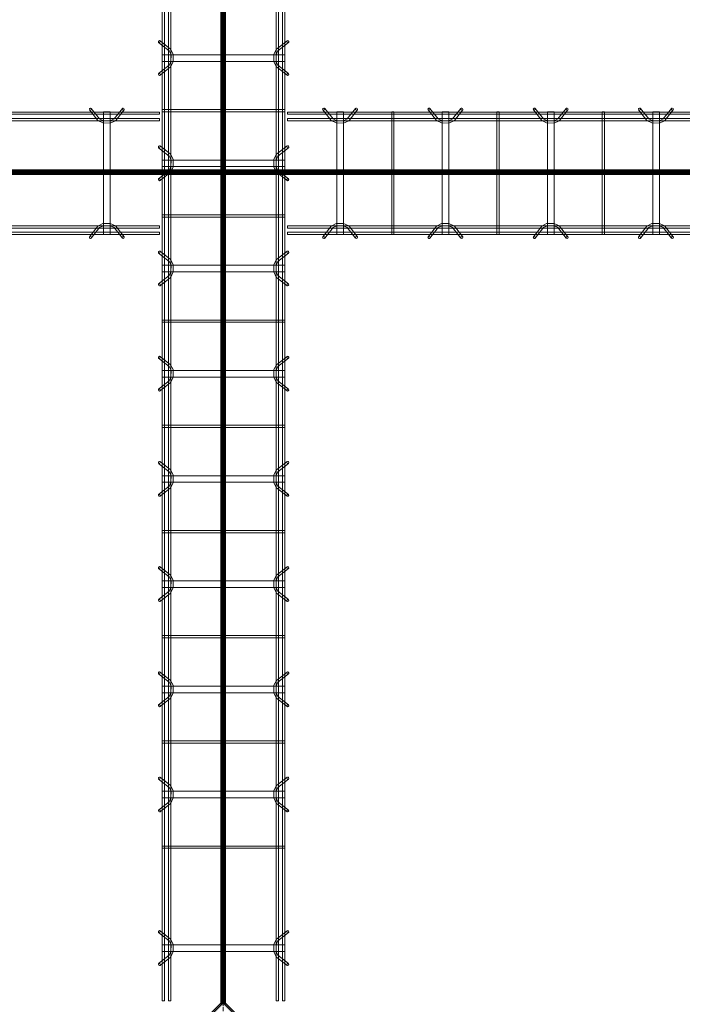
# Model space of a CAD drawing. Header units: inches. Extents: x -4136 to 1945, y -6639 to 12387.
# Tile 547 of 656: x -2197 to -2121, y 11867 to 11980. Entities that reach past the tile are written whole.
import ezdxf

# ---------------------------------------------------------------- set-up
doc = ezdxf.new("R2010")
doc.units = ezdxf.units.IN
doc.header["$MEASUREMENT"] = 0
doc.linetypes.add('Línea de rejilla', pattern=[0.875, 0.5, -0.125, 0.125, -0.125])
for name, color, linetype, lineweight in [('A-FLOR', 7, 'Continuous', 9), ('A-GENM', 7, 'Continuous', 9), ('S-BEAM', 7, 'Continuous', 9), ('S-GRID', 7, 'Continuous', 9)]:
    doc.layers.add(name, color=color, linetype=linetype, lineweight=lineweight)

# ---------------------------------------------------------------- blocks, each defined once
blk = doc.blocks.new('Dowel bar assembly - Dowel bar assembly-673506-SLAB ON GROUND JOINTS')
at = {"layer": 'S-BEAM', "color": 253, "true_color": 0xaaaaaa}
for p, q in [((101.18, 1.19), (100.23, 2.39)), ((103.76, 2.39), (102.81, 1.19)), ((113.18, 1.19), (112.23, 2.39)), ((115.76, 2.39), (114.81, 1.19)), ((125.18, 1.19), (124.23, 2.39)), ((127.76, 2.39), (126.81, 1.19)), ((137.18, 1.19), (136.23, 2.39)), ((139.76, 2.39), (138.81, 1.19)), ((149.18, 1.19), (148.23, 2.39)), ((151.76, 2.39), (150.81, 1.19)), ((161.18, 1.19), (160.23, 2.39)), ((163.76, 2.39), (162.81, 1.19)), ((173.18, 1.19), (172.23, 2.39)), ((175.76, 2.39), (174.81, 1.19)), ((185.18, 1.19), (184.23, 2.39)), ((187.76, 2.39), (186.81, 1.19)), ((202.69, 1.19), (201.75, 2.39)), ((205.28, 2.39), (204.33, 1.19)), ((209.52, 1.98), (0, 1.98)), ((0, 1.72), (209.52, 1.72)), ((209.52, 1.25), (0, 1.25)), ((100.02, 2.23), (100.97, 1.03)), ((101.63, 1.99), (101.63, -12.01)), ((102.38, 1.99), (101.63, 1.99)), ((101.63, 1.99), (102.38, 1.99)), ((102.38, -12.01), (102.38, 1.99)), ((103.01, 1.03), (103.96, 2.23)), ((107.87, 1.99), (107.87, -12.01)), ((108.13, 1.99), (107.87, 1.99)), ((107.87, 1.99), (108.13, 1.99)), ((108.13, -12.01), (108.13, 1.99)), ((112.02, 2.23), (112.97, 1.03)), ((113.63, 1.99), (113.63, -12.01)), ((114.38, 1.99), (113.63, 1.99)), ((113.63, 1.99), (114.38, 1.99)), ((114.38, -12.01), (114.38, 1.99)), ((115.01, 1.03), (115.96, 2.23)), ((119.87, 1.99), (119.87, -12.01)), ((120.13, 1.99), (119.87, 1.99)), ((119.87, 1.99), (120.13, 1.99)), ((120.13, -12.01), (120.13, 1.99)), ((124.02, 2.23), (124.97, 1.03)), ((125.63, 1.99), (125.63, -12.01)), ((126.38, 1.99), (125.63, 1.99)), ((125.63, 1.99), (126.38, 1.99)), ((126.38, -12.01), (126.38, 1.99)), ((127.01, 1.03), (127.96, 2.23)), ((131.87, 1.99), (131.87, -12.01)), ((132.13, 1.99), (131.87, 1.99)), ((131.87, 1.99), (132.13, 1.99)), ((132.13, -12.01), (132.13, 1.99)), ((136.02, 2.23), (136.97, 1.03)), ((137.63, 1.99), (137.63, -12.01)), ((138.38, 1.99), (137.63, 1.99)), ((137.63, 1.99), (138.38, 1.99)), ((138.38, -12.01), (138.38, 1.99)), ((139.01, 1.03), (139.96, 2.23)), ((143.87, 1.99), (143.87, -12.01)), ((144.13, 1.99), (143.87, 1.99)), ((143.87, 1.99), (144.13, 1.99)), ((144.13, -12.01), (144.13, 1.99)), ((148.02, 2.23), (148.97, 1.03)), ((149.63, 1.99), (149.63, -12.01)), ((150.38, 1.99), (149.63, 1.99)), ((149.63, 1.99), (150.38, 1.99)), ((150.38, -12.01), (150.38, 1.99)), ((151.01, 1.03), (151.96, 2.23)), ((155.87, 1.99), (155.87, -12.01)), ((156.13, 1.99), (155.87, 1.99)), ((155.87, 1.99), (156.13, 1.99)), ((156.13, -12.01), (156.13, 1.99)), ((160.02, 2.23), (160.97, 1.03)), ((161.63, 1.99), (161.63, -12.01)), ((162.38, 1.99), (161.63, 1.99)), ((161.63, 1.99), (162.38, 1.99)), ((162.38, -12.01), (162.38, 1.99)), ((163.01, 1.03), (163.96, 2.23)), ((167.87, 1.99), (167.87, -12.01)), ((168.13, 1.99), (167.87, 1.99)), ((167.87, 1.99), (168.13, 1.99)), ((168.13, -12.01), (168.13, 1.99)), ((172.02, 2.23), (172.97, 1.03)), ((173.63, 1.99), (173.63, -12.01)), ((174.38, 1.99), (173.63, 1.99)), ((173.63, 1.99), (174.38, 1.99)), ((174.38, -12.01), (174.38, 1.99)), ((175.01, 1.03), (175.96, 2.23)), ((179.87, 1.99), (179.87, -12.01)), ((180.13, 1.99), (179.87, 1.99)), ((179.87, 1.99), (180.13, 1.99)), ((180.13, -12.01), (180.13, 1.99)), ((184.02, 2.23), (184.97, 1.03)), ((185.63, 1.99), (185.63, -12.01)), ((186.38, 1.99), (185.63, 1.99)), ((185.63, 1.99), (186.38, 1.99)), ((186.38, -12.01), (186.38, 1.99)), ((187.01, 1.03), (187.96, 2.23)), ((191.87, 1.99), (191.87, -12.01)), ((192.13, 1.99), (191.87, 1.99)), ((191.87, 1.99), (192.13, 1.99)), ((192.13, -12.01), (192.13, 1.99)), ((201.54, 2.23), (202.49, 1.03)), ((203.14, 1.99), (203.14, -12.01)), ((203.89, 1.99), (203.14, 1.99)), ((203.14, 1.99), (203.89, 1.99)), ((203.89, -12.01), (203.89, 1.99)), ((204.53, 1.03), (205.48, 2.23)), ((209.52, 1.98), (209.52, 1.72)), ((209.52, 1.72), (209.52, 1.98)), ((209.52, 0.99), (209.52, 1.25)), ((209.52, 1.25), (209.52, 0.99)), ((0, 0.99), (209.52, 0.99)), ((209.52, -11.01), (0, -11.01)), ((100.97, -11.05), (100.02, -12.25)), ((100.23, -12.41), (101.18, -11.21)), ((102.81, -11.21), (103.76, -12.41)), ((103.96, -12.25), (103.01, -11.05)), ((112.97, -11.05), (112.02, -12.25)), ((112.23, -12.41), (113.18, -11.21)), ((114.81, -11.21), (115.76, -12.41)), ((115.96, -12.25), (115.01, -11.05)), ((124.97, -11.05), (124.02, -12.25)), ((124.23, -12.41), (125.18, -11.21)), ((126.81, -11.21), (127.76, -12.41)), ((127.96, -12.25), (127.01, -11.05)), ((136.97, -11.05), (136.02, -12.25)), ((136.23, -12.41), (137.18, -11.21)), ((138.81, -11.21), (139.76, -12.41)), ((139.96, -12.25), (139.01, -11.05)), ((148.97, -11.05), (148.02, -12.25)), ((148.23, -12.41), (149.18, -11.21)), ((150.81, -11.21), (151.76, -12.41)), ((151.96, -12.25), (151.01, -11.05)), ((160.97, -11.05), (160.02, -12.25)), ((160.23, -12.41), (161.18, -11.21)), ((162.81, -11.21), (163.76, -12.41)), ((163.96, -12.25), (163.01, -11.05)), ((172.97, -11.05), (172.02, -12.25)), ((172.23, -12.41), (173.18, -11.21)), ((174.81, -11.21), (175.76, -12.41)), ((175.96, -12.25), (175.01, -11.05)), ((184.97, -11.05), (184.02, -12.25)), ((184.23, -12.41), (185.18, -11.21)), ((186.81, -11.21), (187.76, -12.41)), ((187.96, -12.25), (187.01, -11.05)), ((202.49, -11.05), (201.54, -12.25)), ((201.75, -12.41), (202.69, -11.21)), ((204.33, -11.21), (205.28, -12.41)), ((205.48, -12.25), (204.53, -11.05)), ((209.52, -11.27), (209.52, -11.01)), ((209.52, -11.01), (209.52, -11.27)), ((0, -11.27), (209.52, -11.27)), ((209.52, -11.74), (0, -11.74)), ((0, -12), (209.52, -12)), ((102.38, -12.01), (101.63, -12.01)), ((101.63, -12.01), (102.38, -12.01)), ((108.13, -12.01), (107.87, -12.01)), ((107.87, -12.01), (108.13, -12.01)), ((114.38, -12.01), (113.63, -12.01)), ((113.63, -12.01), (114.38, -12.01)), ((120.13, -12.01), (119.87, -12.01)), ((119.87, -12.01), (120.13, -12.01)), ((126.38, -12.01), (125.63, -12.01)), ((125.63, -12.01), (126.38, -12.01)), ((132.13, -12.01), (131.87, -12.01)), ((131.87, -12.01), (132.13, -12.01)), ((138.38, -12.01), (137.63, -12.01)), ((137.63, -12.01), (138.38, -12.01)), ((144.13, -12.01), (143.87, -12.01)), ((143.87, -12.01), (144.13, -12.01)), ((150.38, -12.01), (149.63, -12.01)), ((149.63, -12.01), (150.38, -12.01)), ((156.13, -12.01), (155.87, -12.01)), ((155.87, -12.01), (156.13, -12.01)), ((162.38, -12.01), (161.63, -12.01)), ((161.63, -12.01), (162.38, -12.01)), ((168.13, -12.01), (167.87, -12.01)), ((167.87, -12.01), (168.13, -12.01)), ((174.38, -12.01), (173.63, -12.01)), ((173.63, -12.01), (174.38, -12.01)), ((180.13, -12.01), (179.87, -12.01)), ((179.87, -12.01), (180.13, -12.01)), ((186.38, -12.01), (185.63, -12.01)), ((185.63, -12.01), (186.38, -12.01)), ((192.13, -12.01), (191.87, -12.01)), ((191.87, -12.01), (192.13, -12.01)), ((203.89, -12.01), (203.14, -12.01)), ((203.14, -12.01), (203.89, -12.01)), ((209.52, -12), (209.52, -11.74)), ((209.52, -11.74), (209.52, -12))]:
    blk.add_line(p, q, dxfattribs=at)
at = {"layer": 'S-BEAM', "color": 253, "true_color": 0xaaaaaa, "flags": 128}
for points in [[(101.18, 1.19), (101.62, 0.97), (102.38, 0.98), (102.81, 1.19)], [(113.18, 1.19), (113.62, 0.97), (114.38, 0.98), (114.81, 1.19)], [(125.18, 1.19), (125.62, 0.97), (126.38, 0.98), (126.81, 1.19)], [(137.18, 1.19), (137.62, 0.97), (138.38, 0.98), (138.81, 1.19)], [(149.18, 1.19), (149.62, 0.97), (150.38, 0.98), (150.81, 1.19)], [(161.18, 1.19), (161.62, 0.97), (162.38, 0.98), (162.81, 1.19)], [(173.18, 1.19), (173.62, 0.97), (174.38, 0.98), (174.81, 1.19)], [(185.18, 1.19), (185.62, 0.97), (186.38, 0.98), (186.81, 1.19)], [(202.69, 1.19), (203.14, 0.97), (203.9, 0.98), (204.33, 1.19)], [(100.97, 1.03), (101.53, 0.73), (102.39, 0.72), (102.97, 0.99), (103.01, 1.03)], [(112.97, 1.03), (113.53, 0.73), (114.39, 0.72), (114.97, 0.99), (115.01, 1.03)], [(124.97, 1.03), (125.53, 0.73), (126.39, 0.72), (126.97, 0.99), (127.01, 1.03)], [(136.97, 1.03), (137.53, 0.73), (138.39, 0.72), (138.97, 0.99), (139.01, 1.03)], [(148.97, 1.03), (149.53, 0.73), (150.39, 0.72), (150.97, 0.99), (151.01, 1.03)], [(160.97, 1.03), (161.53, 0.73), (162.39, 0.72), (162.97, 0.99), (163.01, 1.03)], [(172.97, 1.03), (173.53, 0.73), (174.39, 0.72), (174.97, 0.99), (175.01, 1.03)], [(184.97, 1.03), (185.53, 0.73), (186.39, 0.72), (186.97, 0.99), (187.01, 1.03)], [(202.49, 1.03), (203.05, 0.73), (203.91, 0.72), (204.49, 0.99), (204.53, 1.03)], [(100.97, -11.05), (101.53, -10.75), (102.39, -10.74), (102.97, -11.01), (103.01, -11.05)], [(101.18, -11.21), (101.62, -10.99), (102.38, -11), (102.81, -11.21)], [(112.97, -11.05), (113.53, -10.75), (114.39, -10.74), (114.97, -11.01), (115.01, -11.05)], [(113.18, -11.21), (113.62, -10.99), (114.38, -11), (114.81, -11.21)], [(124.97, -11.05), (125.53, -10.75), (126.39, -10.74), (126.97, -11.01), (127.01, -11.05)], [(125.18, -11.21), (125.62, -10.99), (126.38, -11), (126.81, -11.21)], [(136.97, -11.05), (137.53, -10.75), (138.39, -10.74), (138.97, -11.01), (139.01, -11.05)], [(137.18, -11.21), (137.62, -10.99), (138.38, -11), (138.81, -11.21)], [(148.97, -11.05), (149.53, -10.75), (150.39, -10.74), (150.97, -11.01), (151.01, -11.05)], [(149.18, -11.21), (149.62, -10.99), (150.38, -11), (150.81, -11.21)], [(160.97, -11.05), (161.53, -10.75), (162.39, -10.74), (162.97, -11.01), (163.01, -11.05)], [(161.18, -11.21), (161.62, -10.99), (162.38, -11), (162.81, -11.21)], [(172.97, -11.05), (173.53, -10.75), (174.39, -10.74), (174.97, -11.01), (175.01, -11.05)], [(173.18, -11.21), (173.62, -10.99), (174.38, -11), (174.81, -11.21)], [(184.97, -11.05), (185.53, -10.75), (186.39, -10.74), (186.97, -11.01), (187.01, -11.05)], [(185.18, -11.21), (185.62, -10.99), (186.38, -11), (186.81, -11.21)], [(202.49, -11.05), (203.05, -10.75), (203.91, -10.74), (204.49, -11.01), (204.53, -11.05)], [(202.69, -11.21), (203.14, -10.99), (203.9, -11), (204.33, -11.21)]]:
    blk.add_lwpolyline(points, dxfattribs=at)
at = {"layer": 'S-BEAM', "color": 253, "true_color": 0xaaaaaa}
for centre, major_axis, start_param, end_param in [((100.12, 2.31), (0.101, 0.08), 5.709265, 8.850858), ((100.12, 2.31), (0.101, 0.08), 2.567673, 5.709265), ((103.86, 2.31), (-0.101, 0.08), 3.715513, 6.857105), ((103.86, 2.31), (-0.101, 0.08), 0.57392, 3.715513), ((112.12, 2.31), (0.101, 0.08), 5.709265, 8.850858), ((112.12, 2.31), (0.101, 0.08), 2.567673, 5.709265), ((115.86, 2.31), (-0.101, 0.08), 3.715513, 6.857105), ((115.86, 2.31), (-0.101, 0.08), 0.57392, 3.715513), ((124.12, 2.31), (0.101, 0.08), 5.709265, 8.850858), ((124.12, 2.31), (0.101, 0.08), 2.567673, 5.709265), ((127.86, 2.31), (-0.101, 0.08), 3.715513, 6.857105), ((127.86, 2.31), (-0.101, 0.08), 0.57392, 3.715513), ((136.12, 2.31), (0.101, 0.08), 5.709265, 8.850858), ((136.12, 2.31), (0.101, 0.08), 2.567673, 5.709265), ((139.86, 2.31), (-0.101, 0.08), 3.715513, 6.857105), ((139.86, 2.31), (-0.101, 0.08), 0.57392, 3.715513), ((148.12, 2.31), (0.101, 0.08), 5.709265, 8.850858), ((148.12, 2.31), (0.101, 0.08), 2.567673, 5.709265), ((151.86, 2.31), (-0.101, 0.08), 3.715513, 6.857105), ((151.86, 2.31), (-0.101, 0.08), 0.57392, 3.715513), ((160.12, 2.31), (0.101, 0.08), 5.709265, 8.850858), ((160.12, 2.31), (0.101, 0.08), 2.567673, 5.709265), ((163.86, 2.31), (-0.101, 0.08), 3.715513, 6.857105), ((163.86, 2.31), (-0.101, 0.08), 0.57392, 3.715513), ((172.12, 2.31), (0.101, 0.08), 5.709265, 8.850858), ((172.12, 2.31), (0.101, 0.08), 2.567673, 5.709265), ((175.86, 2.31), (-0.101, 0.08), 3.715513, 6.857105), ((175.86, 2.31), (-0.101, 0.08), 0.57392, 3.715513), ((184.12, 2.31), (0.101, 0.08), 5.709265, 8.850858), ((184.12, 2.31), (0.101, 0.08), 2.567673, 5.709265), ((187.86, 2.31), (-0.101, 0.08), 3.715513, 6.857105), ((187.86, 2.31), (-0.101, 0.08), 0.57392, 3.715513), ((201.64, 2.31), (0.101, 0.08), 5.709265, 8.850858), ((201.64, 2.31), (0.101, 0.08), 2.567673, 5.709265), ((205.38, 2.31), (-0.101, 0.08), 3.715513, 6.857105), ((205.38, 2.31), (-0.101, 0.08), 0.57392, 3.715513), ((100.12, -12.33), (-0.101, 0.08), 3.715513, 6.857105), ((100.12, -12.33), (-0.101, 0.08), 0.57392, 3.715513), ((103.86, -12.33), (0.101, 0.08), 5.709265, 8.850858), ((103.86, -12.33), (0.101, 0.08), 2.567673, 5.709265), ((112.12, -12.33), (-0.101, 0.08), 3.715513, 6.857105), ((112.12, -12.33), (-0.101, 0.08), 0.57392, 3.715513), ((115.86, -12.33), (0.101, 0.08), 5.709265, 8.850858), ((115.86, -12.33), (0.101, 0.08), 2.567673, 5.709265), ((124.12, -12.33), (-0.101, 0.08), 3.715513, 6.857105), ((124.12, -12.33), (-0.101, 0.08), 0.57392, 3.715513), ((127.86, -12.33), (0.101, 0.08), 5.709265, 8.850858), ((127.86, -12.33), (0.101, 0.08), 2.567673, 5.709265), ((136.12, -12.33), (-0.101, 0.08), 3.715513, 6.857105), ((136.12, -12.33), (-0.101, 0.08), 0.57392, 3.715513), ((139.86, -12.33), (0.101, 0.08), 5.709265, 8.850858), ((139.86, -12.33), (0.101, 0.08), 2.567673, 5.709265), ((148.12, -12.33), (-0.101, 0.08), 3.715513, 6.857105), ((148.12, -12.33), (-0.101, 0.08), 0.57392, 3.715513), ((151.86, -12.33), (0.101, 0.08), 5.709265, 8.850858), ((151.86, -12.33), (0.101, 0.08), 2.567673, 5.709265), ((160.12, -12.33), (-0.101, 0.08), 3.715513, 6.857105), ((160.12, -12.33), (-0.101, 0.08), 0.57392, 3.715513), ((163.86, -12.33), (0.101, 0.08), 5.709265, 8.850858), ((163.86, -12.33), (0.101, 0.08), 2.567673, 5.709265), ((172.12, -12.33), (-0.101, 0.08), 3.715513, 6.857105), ((172.12, -12.33), (-0.101, 0.08), 0.57392, 3.715513), ((175.86, -12.33), (0.101, 0.08), 5.709265, 8.850858), ((175.86, -12.33), (0.101, 0.08), 2.567673, 5.709265), ((184.12, -12.33), (-0.101, 0.08), 3.715513, 6.857105), ((184.12, -12.33), (-0.101, 0.08), 0.57392, 3.715513), ((187.86, -12.33), (0.101, 0.08), 5.709265, 8.850858), ((187.86, -12.33), (0.101, 0.08), 2.567673, 5.709265), ((201.64, -12.33), (-0.101, 0.08), 3.715513, 6.857105), ((201.64, -12.33), (-0.101, 0.08), 0.57392, 3.715513), ((205.38, -12.33), (0.101, 0.08), 5.709265, 8.850858), ((205.38, -12.33), (0.101, 0.08), 2.567673, 5.709265)]:
    blk.add_ellipse(centre, major_axis=major_axis, ratio=0.816528, start_param=start_param, end_param=end_param, dxfattribs=at)
blk = doc.blocks.new('Dowel bar assembly - Dowel bar assembly-674678-SLAB ON GROUND JOINTS')
at = {"layer": 'S-BEAM', "color": 253, "true_color": 0xaaaaaa}
for p, q in [((141.9, 1.19), (140.95, 2.39)), ((144.49, 2.39), (143.54, 1.19)), ((148.73, 1.98), (0, 1.98)), ((0, 1.72), (148.73, 1.72)), ((148.73, 1.25), (0, 1.25)), ((140.75, 2.23), (141.7, 1.03)), ((142.35, 1.99), (142.35, -12.01)), ((143.1, 1.99), (142.35, 1.99)), ((142.35, 1.99), (143.1, 1.99)), ((143.1, -12.01), (143.1, 1.99)), ((143.74, 1.03), (144.69, 2.23)), ((148.73, 1.98), (148.73, 1.72)), ((148.73, 1.72), (148.73, 1.98)), ((148.73, 0.99), (148.73, 1.25)), ((148.73, 1.25), (148.73, 0.99)), ((0, 0.99), (148.73, 0.99)), ((148.73, -11.01), (0, -11.01)), ((141.7, -11.05), (140.75, -12.25)), ((140.95, -12.41), (141.9, -11.21)), ((143.54, -11.21), (144.49, -12.41)), ((144.69, -12.25), (143.74, -11.05)), ((148.73, -11.27), (148.73, -11.01)), ((148.73, -11.01), (148.73, -11.27)), ((0, -11.27), (148.73, -11.27)), ((148.73, -11.74), (0, -11.74)), ((0, -12), (148.73, -12)), ((143.1, -12.01), (142.35, -12.01)), ((142.35, -12.01), (143.1, -12.01)), ((148.73, -12), (148.73, -11.74)), ((148.73, -11.74), (148.73, -12))]:
    blk.add_line(p, q, dxfattribs=at)
at = {"layer": 'S-BEAM', "color": 253, "true_color": 0xaaaaaa, "flags": 128}
for points in [[(141.9, 1.19), (142.35, 0.97), (143.11, 0.98), (143.54, 1.19)], [(141.7, 1.03), (142.25, 0.73), (143.11, 0.72), (143.7, 0.99), (143.74, 1.03)], [(141.7, -11.05), (142.25, -10.75), (143.11, -10.74), (143.7, -11.01), (143.74, -11.05)], [(141.9, -11.21), (142.35, -10.99), (143.11, -11), (143.54, -11.21)]]:
    blk.add_lwpolyline(points, dxfattribs=at)
at = {"layer": 'S-BEAM', "color": 253, "true_color": 0xaaaaaa}
for centre, major_axis, start_param, end_param in [((140.85, 2.31), (0.101, 0.08), 5.709265, 8.850858), ((140.85, 2.31), (0.101, 0.08), 2.567673, 5.709265), ((144.59, 2.31), (-0.101, 0.08), 3.715513, 6.857105), ((144.59, 2.31), (-0.101, 0.08), 0.57392, 3.715513), ((140.85, -12.33), (-0.101, 0.08), 3.715513, 6.857105), ((140.85, -12.33), (-0.101, 0.08), 0.57392, 3.715513), ((144.59, -12.33), (0.101, 0.08), 5.709265, 8.850858), ((144.59, -12.33), (0.101, 0.08), 2.567673, 5.709265)]:
    blk.add_ellipse(centre, major_axis=major_axis, ratio=0.816528, start_param=start_param, end_param=end_param, dxfattribs=at)
blk = doc.blocks.new('Dowel bar assembly - Dowel bar assembly-674791-SLAB ON GROUND JOINTS')
at = {"layer": 'S-BEAM', "color": 253, "true_color": 0xaaaaaa}
for p, q in [((5.18, 1.19), (4.23, 2.39)), ((7.76, 2.39), (6.81, 1.19)), ((17.18, 1.19), (16.23, 2.39)), ((19.76, 2.39), (18.81, 1.19)), ((29.18, 1.19), (28.23, 2.39)), ((31.76, 2.39), (30.81, 1.19)), ((41.18, 1.19), (40.23, 2.39)), ((43.76, 2.39), (42.81, 1.19)), ((100.26, 1.98), (0, 1.98)), ((0, 1.98), (0, 1.72)), ((0, 1.72), (0, 1.98)), ((0, 1.72), (100.26, 1.72)), ((100.26, 1.25), (0, 1.25)), ((0, 0.99), (0, 1.25)), ((0, 1.25), (0, 0.99)), ((4.02, 2.23), (4.97, 1.03)), ((5.63, 1.99), (5.63, -12.01)), ((6.38, 1.99), (5.63, 1.99)), ((5.63, 1.99), (6.38, 1.99)), ((6.38, -12.01), (6.38, 1.99)), ((7.01, 1.03), (7.96, 2.23)), ((11.87, 1.99), (11.87, -12.01)), ((12.13, 1.99), (11.87, 1.99)), ((11.87, 1.99), (12.13, 1.99)), ((12.13, -12.01), (12.13, 1.99)), ((16.02, 2.23), (16.97, 1.03)), ((17.63, 1.99), (17.63, -12.01)), ((18.38, 1.99), (17.63, 1.99)), ((17.63, 1.99), (18.38, 1.99)), ((18.38, -12.01), (18.38, 1.99)), ((19.01, 1.03), (19.96, 2.23)), ((23.87, 1.99), (23.87, -12.01)), ((24.13, 1.99), (23.87, 1.99)), ((23.87, 1.99), (24.13, 1.99)), ((24.13, -12.01), (24.13, 1.99)), ((28.02, 2.23), (28.97, 1.03)), ((29.63, 1.99), (29.63, -12.01)), ((30.38, 1.99), (29.63, 1.99)), ((29.63, 1.99), (30.38, 1.99)), ((30.38, -12.01), (30.38, 1.99)), ((31.01, 1.03), (31.96, 2.23)), ((35.87, 1.99), (35.87, -12.01)), ((36.13, 1.99), (35.87, 1.99)), ((35.87, 1.99), (36.13, 1.99)), ((36.13, -12.01), (36.13, 1.99)), ((40.02, 2.23), (40.97, 1.03)), ((41.63, 1.99), (41.63, -12.01)), ((42.38, 1.99), (41.63, 1.99)), ((41.63, 1.99), (42.38, 1.99)), ((42.38, -12.01), (42.38, 1.99)), ((43.01, 1.03), (43.96, 2.23)), ((0, 0.99), (100.26, 0.99)), ((100.26, -11.01), (0, -11.01)), ((0, -11.27), (0, -11.01)), ((0, -11.01), (0, -11.27)), ((4.97, -11.05), (4.02, -12.25)), ((4.23, -12.41), (5.18, -11.21)), ((6.81, -11.21), (7.76, -12.41)), ((7.96, -12.25), (7.01, -11.05)), ((16.97, -11.05), (16.02, -12.25)), ((16.23, -12.41), (17.18, -11.21)), ((18.81, -11.21), (19.76, -12.41)), ((19.96, -12.25), (19.01, -11.05)), ((28.97, -11.05), (28.02, -12.25)), ((28.23, -12.41), (29.18, -11.21)), ((30.81, -11.21), (31.76, -12.41)), ((31.96, -12.25), (31.01, -11.05)), ((40.97, -11.05), (40.02, -12.25)), ((40.23, -12.41), (41.18, -11.21)), ((42.81, -11.21), (43.76, -12.41)), ((43.96, -12.25), (43.01, -11.05)), ((0, -11.27), (100.26, -11.27)), ((100.26, -11.74), (0, -11.74)), ((0, -12), (0, -11.74)), ((0, -11.74), (0, -12)), ((0, -12), (100.26, -12)), ((6.38, -12.01), (5.63, -12.01)), ((5.63, -12.01), (6.38, -12.01)), ((12.13, -12.01), (11.87, -12.01)), ((11.87, -12.01), (12.13, -12.01)), ((18.38, -12.01), (17.63, -12.01)), ((17.63, -12.01), (18.38, -12.01)), ((24.13, -12.01), (23.87, -12.01)), ((23.87, -12.01), (24.13, -12.01)), ((30.38, -12.01), (29.63, -12.01)), ((29.63, -12.01), (30.38, -12.01)), ((36.13, -12.01), (35.87, -12.01)), ((35.87, -12.01), (36.13, -12.01)), ((42.38, -12.01), (41.63, -12.01)), ((41.63, -12.01), (42.38, -12.01))]:
    blk.add_line(p, q, dxfattribs=at)
at = {"layer": 'S-BEAM', "color": 253, "true_color": 0xaaaaaa, "flags": 128}
for points in [[(5.18, 1.19), (5.62, 0.97), (6.38, 0.98), (6.81, 1.19)], [(17.18, 1.19), (17.62, 0.97), (18.38, 0.98), (18.81, 1.19)], [(29.18, 1.19), (29.62, 0.97), (30.38, 0.98), (30.81, 1.19)], [(41.18, 1.19), (41.62, 0.97), (42.38, 0.98), (42.81, 1.19)], [(4.97, 1.03), (5.53, 0.73), (6.39, 0.72), (6.97, 0.99), (7.01, 1.03)], [(16.97, 1.03), (17.53, 0.73), (18.39, 0.72), (18.97, 0.99), (19.01, 1.03)], [(28.97, 1.03), (29.53, 0.73), (30.39, 0.72), (30.97, 0.99), (31.01, 1.03)], [(40.97, 1.03), (41.53, 0.73), (42.39, 0.72), (42.97, 0.99), (43.01, 1.03)], [(4.97, -11.05), (5.53, -10.75), (6.39, -10.74), (6.97, -11.01), (7.01, -11.05)], [(5.18, -11.21), (5.62, -10.99), (6.38, -11), (6.81, -11.21)], [(16.97, -11.05), (17.53, -10.75), (18.39, -10.74), (18.97, -11.01), (19.01, -11.05)], [(17.18, -11.21), (17.62, -10.99), (18.38, -11), (18.81, -11.21)], [(28.97, -11.05), (29.53, -10.75), (30.39, -10.74), (30.97, -11.01), (31.01, -11.05)], [(29.18, -11.21), (29.62, -10.99), (30.38, -11), (30.81, -11.21)], [(40.97, -11.05), (41.53, -10.75), (42.39, -10.74), (42.97, -11.01), (43.01, -11.05)], [(41.18, -11.21), (41.62, -10.99), (42.38, -11), (42.81, -11.21)]]:
    blk.add_lwpolyline(points, dxfattribs=at)
at = {"layer": 'S-BEAM', "color": 253, "true_color": 0xaaaaaa}
for centre, major_axis, start_param, end_param in [((4.12, 2.31), (0.101, 0.08), 5.709265, 8.850858), ((4.12, 2.31), (0.101, 0.08), 2.567673, 5.709265), ((7.86, 2.31), (-0.101, 0.08), 3.715513, 6.857105), ((7.86, 2.31), (-0.101, 0.08), 0.57392, 3.715513), ((16.12, 2.31), (0.101, 0.08), 5.709265, 8.850858), ((16.12, 2.31), (0.101, 0.08), 2.567673, 5.709265), ((19.86, 2.31), (-0.101, 0.08), 3.715513, 6.857105), ((19.86, 2.31), (-0.101, 0.08), 0.57392, 3.715513), ((28.12, 2.31), (0.101, 0.08), 5.709265, 8.850858), ((28.12, 2.31), (0.101, 0.08), 2.567673, 5.709265), ((31.86, 2.31), (-0.101, 0.08), 3.715513, 6.857105), ((31.86, 2.31), (-0.101, 0.08), 0.57392, 3.715513), ((40.12, 2.31), (0.101, 0.08), 5.709265, 8.850858), ((40.12, 2.31), (0.101, 0.08), 2.567673, 5.709265), ((43.86, 2.31), (-0.101, 0.08), 3.715513, 6.857105), ((43.86, 2.31), (-0.101, 0.08), 0.57392, 3.715513), ((4.12, -12.33), (-0.101, 0.08), 3.715513, 6.857105), ((4.12, -12.33), (-0.101, 0.08), 0.57392, 3.715513), ((7.86, -12.33), (0.101, 0.08), 5.709265, 8.850858), ((7.86, -12.33), (0.101, 0.08), 2.567673, 5.709265), ((16.12, -12.33), (-0.101, 0.08), 3.715513, 6.857105), ((16.12, -12.33), (-0.101, 0.08), 0.57392, 3.715513), ((19.86, -12.33), (0.101, 0.08), 5.709265, 8.850858), ((19.86, -12.33), (0.101, 0.08), 2.567673, 5.709265), ((28.12, -12.33), (-0.101, 0.08), 3.715513, 6.857105), ((28.12, -12.33), (-0.101, 0.08), 0.57392, 3.715513), ((31.86, -12.33), (0.101, 0.08), 5.709265, 8.850858), ((31.86, -12.33), (0.101, 0.08), 2.567673, 5.709265), ((40.12, -12.33), (-0.101, 0.08), 3.715513, 6.857105), ((40.12, -12.33), (-0.101, 0.08), 0.57392, 3.715513), ((43.86, -12.33), (0.101, 0.08), 5.709265, 8.850858), ((43.86, -12.33), (0.101, 0.08), 2.567673, 5.709265)]:
    blk.add_ellipse(centre, major_axis=major_axis, ratio=0.816528, start_param=start_param, end_param=end_param, dxfattribs=at)

msp = doc.modelspace()

# ---------------------------------------------------------------- hatches: boundary and pattern name
at = {"layer": 'A-GENM', "true_color": 0x0000ff}
for points in [[(-2173.15717, 12077.1894), (-2173.15717, 11867.32522), (-2173.58036, 11867.32522), (-2173.58036, 12077.1894)], [(-2173.52059, 11867.32522), (-2173.52059, 12077.1894), (-2173.12689, 12077.1894), (-2173.12689, 11867.32522)], [(-2173.15869, 12077.1894), (-2173.15869, 11867.32522), (-2173.50273, 11867.32522), (-2173.50273, 12077.1894)], [(-2173.07181, 12077.1894), (-2173.07181, 11867.32522), (-2173.49348, 11867.32522), (-2173.49348, 12077.1894)], [(-2173.2803, 12077.1894), (-2173.2803, 11867.32522), (-2173.36718, 11867.32522), (-2173.36718, 12077.1894)], [(-2173.07029, 12077.1894), (-2173.07029, 11867.32522), (-2173.2803, 11867.32522), (-2173.2803, 12077.1894)], [(-2520.16626, 11962.44285), (-2520.00878, 11962.44285), (-1943.6387, 11962.44285), (-1943.6387, 11962.23284), (-2520.00878, 11962.23284), (-2520.16626, 11962.23284)], [(-2520.16626, 11962.44133), (-2520.00878, 11962.44133), (-1943.6387, 11962.44133), (-1943.6387, 11962.01965), (-2520.00878, 11962.01965), (-2520.16626, 11962.01965)], [(-2520.16626, 11962.38625), (-2520.00878, 11962.38625), (-1943.6387, 11962.38625), (-1943.6387, 11961.99255), (-2520.00878, 11961.99255), (-2520.16626, 11961.99255)], [(-2520.16626, 11962.35597), (-2520.00878, 11962.35597), (-1943.6387, 11962.35597), (-1943.6387, 11961.93277), (-2520.00878, 11961.93277), (-2520.16626, 11961.93277)], [(-2520.16626, 11962.35445), (-2520.00878, 11962.35445), (-1943.6387, 11962.35445), (-1943.6387, 11962.01041), (-2520.00878, 11962.01041), (-2520.16626, 11962.01041)], [(-2520.16626, 11962.23284), (-2520.00878, 11962.23284), (-1943.6387, 11962.23284), (-1943.6387, 11962.14596), (-2520.00878, 11962.14596), (-2520.16626, 11962.14596)]]:
    msp.add_hatch(color=5, dxfattribs=at).paths.add_polyline_path(points, flags=0)
at = {"layer": 'A-GENM', "true_color": 0xff0000}
for points in [[(-2193.67773, 11847.30075), (-2193.59224, 11847.38625), (-2173.32374, 11867.65475), (-2173.21238, 11867.54339), (-2173.43509, 11867.32068), (-2173.32374, 11867.20933), (-2193.34367, 11847.1894), (-2193.45502, 11847.07804), (-2193.51714, 11847.14016)], [(-2193.67773, 11847.30075), (-2173.32374, 11867.65475), (-2173.21238, 11867.54339), (-2173.43509, 11867.32068), (-2173.32374, 11867.20933), (-2193.34367, 11847.1894), (-2193.45502, 11847.07804), (-2193.52004, 11847.14306), (-2193.60982, 11847.23284)], [(-2173.21238, 11867.54339), (-2153.05524, 11847.38625), (-2153.127, 11847.38625), (-2153.127, 11847.14349), (-2153.19245, 11847.07804), (-2153.30381, 11847.1894), (-2173.32374, 11867.20933), (-2173.43509, 11867.32068)], [(-2173.21238, 11867.54339), (-2152.96974, 11847.30075), (-2153.03766, 11847.23284), (-2153.127, 11847.23284), (-2153.127, 11847.14349), (-2153.19245, 11847.07804), (-2153.30381, 11847.1894), (-2173.32374, 11867.20933), (-2173.43509, 11867.32068)]]:
    msp.add_hatch(color=1, dxfattribs=at).paths.add_polyline_path(points, flags=0)

# ---------------------------------------------------------------- linework, layer by layer
at = {"layer": 'A-FLOR'}
for p, q in [((-2193.56638, 11847.1894), (-2173.32374, 11867.43204)), ((-2173.32374, 11867.43204), (-2153.0811, 11847.1894))]:
    msp.add_line(p, q, dxfattribs=at)
at = {"layer": 'A-GENM', "color": 5, "true_color": 0x0000ff}
for p, q in [((-2173.58036, 11867.32522), (-2173.58036, 12077.1894)), ((-2173.52059, 12077.1894), (-2173.52059, 11867.32522)), ((-2173.52059, 12077.1894), (-2173.52059, 11867.32522)), ((-2173.50273, 12077.1894), (-2173.50273, 11867.32522)), ((-2173.49348, 11867.32522), (-2173.49348, 12077.1894)), ((-2173.48122, 11867.32522), (-2173.48122, 12077.1894)), ((-2173.48122, 12077.1894), (-2173.48122, 11867.32522)), ((-2173.41585, 11867.32522), (-2173.41585, 12077.1894)), ((-2173.36718, 11867.32522), (-2173.36718, 12077.1894)), ((-2173.2803, 12077.1894), (-2173.2803, 11867.32522)), ((-2173.16626, 11867.32522), (-2173.16626, 12077.1894)), ((-2173.16626, 11867.32522), (-2173.16626, 12077.1894)), ((-2173.15869, 11867.32522), (-2173.15869, 12077.1894)), ((-2173.15717, 11867.32522), (-2173.15717, 12077.1894)), ((-2173.12689, 12077.1894), (-2173.12689, 11867.32522)), ((-2173.12689, 12077.1894), (-2173.12689, 11867.32522)), ((-2173.07181, 11867.32522), (-2173.07181, 12077.1894)), ((-2173.07029, 11867.32522), (-2173.07029, 12077.1894)), ((-1943.6387, 11962.44285), (-2520.00878, 11962.44285)), ((-1943.6387, 11962.44133), (-2520.00878, 11962.44133)), ((-2520.00878, 11962.38625), (-1943.6387, 11962.38625)), ((-2520.00878, 11962.38625), (-1943.6387, 11962.38625)), ((-1943.6387, 11962.35597), (-2520.00878, 11962.35597)), ((-1943.6387, 11962.35445), (-2520.00878, 11962.35445)), ((-1943.6387, 11962.34688), (-2520.00878, 11962.34688)), ((-1943.6387, 11962.34688), (-2520.00878, 11962.34688)), ((-2520.00878, 11962.23284), (-1943.6387, 11962.23284)), ((-1943.6387, 11962.14596), (-2520.00878, 11962.14596)), ((-1943.6387, 11962.09729), (-2520.00878, 11962.09729)), ((-1943.6387, 11962.03192), (-2520.00878, 11962.03192)), ((-2520.00878, 11962.03192), (-1943.6387, 11962.03192)), ((-1943.6387, 11962.01965), (-2520.00878, 11962.01965)), ((-2520.00878, 11962.01041), (-1943.6387, 11962.01041)), ((-2520.00878, 11961.99255), (-1943.6387, 11961.99255)), ((-2520.00878, 11961.99255), (-1943.6387, 11961.99255)), ((-1943.6387, 11961.93277), (-2520.00878, 11961.93277)), ((-2173.15717, 11867.32522), (-2173.58036, 11867.32522)), ((-2173.58036, 11867.32522), (-2173.15869, 11867.32522)), ((-2173.12689, 11867.32522), (-2173.52059, 11867.32522)), ((-2173.52059, 11867.32522), (-2173.48122, 11867.32522)), ((-2173.15869, 11867.32522), (-2173.50273, 11867.32522)), ((-2173.50273, 11867.32522), (-2173.41585, 11867.32522)), ((-2173.07181, 11867.32522), (-2173.49348, 11867.32522)), ((-2173.49348, 11867.32522), (-2173.07029, 11867.32522)), ((-2173.48122, 11867.32522), (-2173.16626, 11867.32522)), ((-2173.41585, 11867.32522), (-2173.07181, 11867.32522)), ((-2173.2803, 11867.32522), (-2173.36718, 11867.32522)), ((-2173.36718, 11867.32522), (-2173.15717, 11867.32522)), ((-2173.07029, 11867.32522), (-2173.2803, 11867.32522)), ((-2173.16626, 11867.32522), (-2173.12689, 11867.32522))]:
    msp.add_line(p, q, dxfattribs=at)
at = {"layer": 'A-GENM', "color": 1, "true_color": 0xff0000}
for p, q in [((-2193.67773, 11847.30075), (-2173.32374, 11867.65475)), ((-2173.32374, 11867.65475), (-2193.67773, 11847.30075)), ((-2193.63161, 11847.34688), (-2173.32374, 11867.65475)), ((-2173.32374, 11867.65475), (-2193.59224, 11847.38625)), ((-2173.32374, 11867.65475), (-2173.21238, 11867.54339)), ((-2173.21238, 11867.54339), (-2173.32374, 11867.65475)), ((-2173.32374, 11867.65475), (-2173.21238, 11867.54339)), ((-2173.21238, 11867.54339), (-2173.32374, 11867.65475)), ((-2173.21238, 11867.54339), (-2153.01587, 11847.34688)), ((-2153.05524, 11847.38625), (-2173.21238, 11867.54339)), ((-2173.21238, 11867.54339), (-2152.96974, 11847.30075)), ((-2152.96974, 11847.30075), (-2173.21238, 11867.54339))]:
    msp.add_line(p, q, dxfattribs=at)
at = {"layer": 'S-GRID', "color": 253, "linetype": 'Línea de rejilla', "true_color": 0xaaaaaa}
msp.add_line((-2173.32374, 9772.6103), (-2173.32374, 12288.55505), dxfattribs=at)

# ---------------------------------------------------------------- block references
at = {"layer": 'S-BEAM', "color": 253, "true_color": 0xaaaaaa, "rotation": 269.9999999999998}
msp.add_blockref('Dowel bar assembly - Dowel bar assembly-673506-SLAB ON GROUND JOINTS', (-2168.2701, 12077.1894), dxfattribs=at)
at = {"layer": 'S-BEAM', "color": 253, "true_color": 0xaaaaaa}
for name, p in [('Dowel bar assembly - Dowel bar assembly-674678-SLAB ON GROUND JOINTS', (-2329.30578, 11967.06367)), ('Dowel bar assembly - Dowel bar assembly-674791-SLAB ON GROUND JOINTS', (-2165.98094, 11967.06367))]:
    msp.add_blockref(name, p, dxfattribs=at)

doc.saveas('drawing.dxf')
